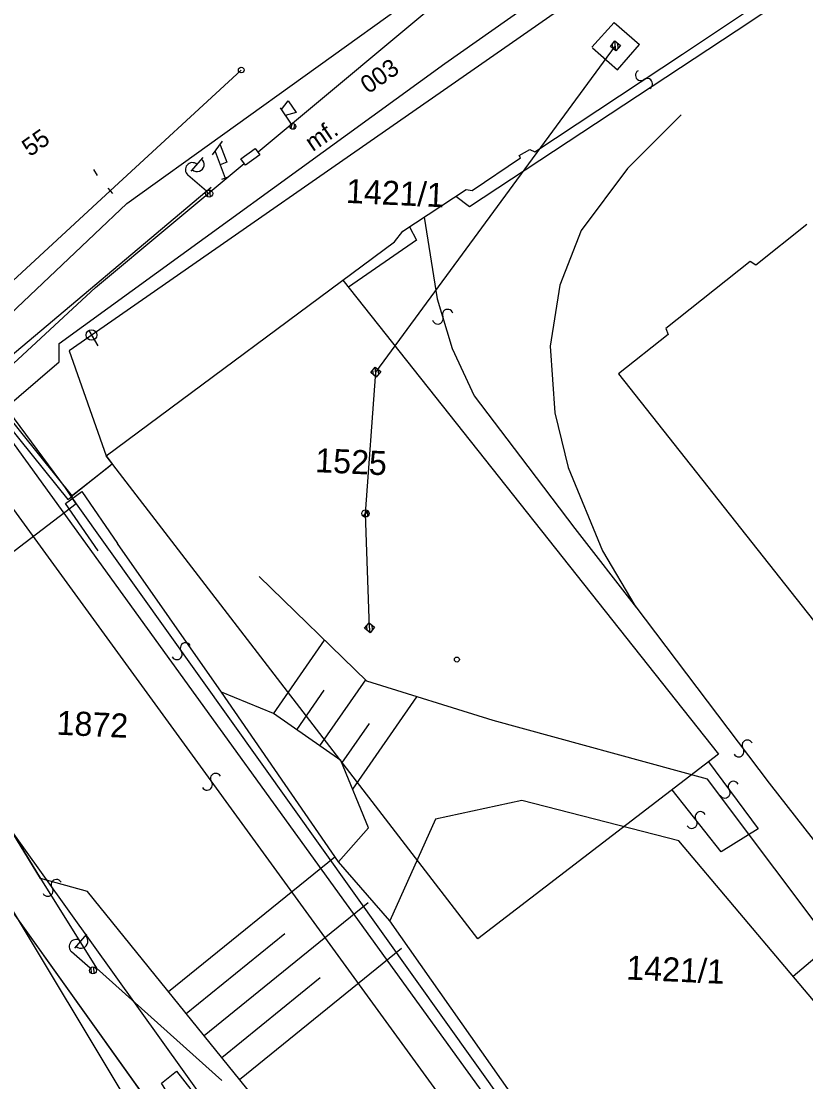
# Model space of a CAD drawing. Extents: x -469926 to -462499, y -1098642 to -1092733.
# Drawn here: x -469681 to -469625.5, y -1098461.7 to -1098386.8 of the extents above; entities that cross this region are included whole.
import ezdxf

# ---------------------------------------------------------------- set-up
doc = ezdxf.new("R2010")
doc.units = 0
for name, color, linetype in [('Vrstva 1', 7, 'Continuous'), ('Vrstva 10', 7, 'Continuous'), ('Vrstva 11', 7, 'Continuous'), ('Vrstva 13', 7, 'Continuous'), ('Vrstva 14', 7, 'Continuous'), ('Vrstva 16', 7, 'Continuous'), ('Vrstva 18', 7, 'Continuous'), ('Vrstva 22', 7, 'Continuous'), ('Vrstva 23', 7, 'Continuous'), ('Vrstva 26', 7, 'Continuous'), ('Vrstva 44', 7, 'Continuous'), ('Vrstva 48', 7, 'Continuous'), ('Vrstva 50', 7, 'Continuous'), ('Vrstva 51', 7, 'Continuous'), ('Vrstva 52', 7, 'Continuous'), ('Vrstva 57', 7, 'Continuous'), ('Vrstva 6', 7, 'Continuous'), ('Vrstva 62', 7, 'Continuous'), ('Vrstva 8', 7, 'Continuous'), ('Vrstva 9', 7, 'Continuous')]:
    doc.layers.add(name, color=color, linetype=linetype)

msp = doc.modelspace()

# ---------------------------------------------------------------- linework, layer by layer
at = {"layer": 'Vrstva 1'}
for p, q in [((-469634.244, -1098389.089), (-469610.582, -1098373.337)), ((-469630.432, -1098387.45), (-469610.077, -1098373.842)), ((-469677.86, -1098419.76), (-469705.089, -1098382.953)), ((-469649.296, -1098399.866), (-469630.432, -1098387.45)), ((-469644.686, -1098395.996), (-469634.244, -1098389.089)), ((-469634.328, -1098393.384), (-469638.118, -1098397.175)), ((-469649.116, -1098398.738), (-469645.696, -1098396.417)), ((-469645.781, -1098396.248), (-469645.023, -1098395.827)), ((-469645.696, -1098396.417), (-469645.781, -1098396.248)), ((-469645.023, -1098395.827), (-469644.686, -1098395.996)), ((-469638.118, -1098397.175), (-469641.402, -1098401.555)), ((-469654, -1098401.602), (-469649.537, -1098398.654)), ((-469649.537, -1098398.654), (-469649.116, -1098398.738)), ((-469650.251, -1098399.126), (-469649.296, -1098399.866)), ((-469652.491, -1098400.605), (-469651.574, -1098406.378)), ((-469654.589, -1098402.36), (-469654, -1098401.602)), ((-469653.54, -1098401.298), (-469653.052, -1098402.235)), ((-469641.402, -1098401.555), (-469642.918, -1098405.43)), ((-469625.449, -1098401.142), (-469629.042, -1098404.001)), ((-469674.99, -1098417.49), (-469654.589, -1098402.36)), ((-469653.052, -1098402.235), (-469657.853, -1098405.571)), ((-469629.45, -1098403.756), (-469635.412, -1098408.494)), ((-469629.042, -1098404.001), (-469629.45, -1098403.756)), ((-469658.248, -1098405.073), (-469631.694, -1098438.577)), ((-469642.918, -1098405.43), (-469643.591, -1098409.725)), ((-469651.574, -1098406.378), (-469650.512, -1098409.891)), ((-469635.248, -1098408.902), (-469638.76, -1098411.68)), ((-469635.412, -1098408.494), (-469635.248, -1098408.902)), ((-469650.512, -1098409.891), (-469648.961, -1098413.24)), ((-469643.591, -1098409.725), (-469643.254, -1098414.442)), ((-469638.76, -1098411.68), (-469614.424, -1098442.475)), ((-469648.961, -1098413.24), (-469645.694, -1098417.569)), ((-469643.254, -1098414.442), (-469642.328, -1098418.301)), ((-469682.413, -1098415.403), (-469643.136, -1098469.716)), ((-469684.638, -1098417.044), (-469644.652, -1098471.991)), ((-469677.463, -1098420.356), (-469674.561, -1098418.047)), ((-469648.704, -1098451.633), (-469674.99, -1098417.49)), ((-469645.694, -1098417.569), (-469641.856, -1098422.634)), ((-469642.328, -1098418.301), (-469639.886, -1098424.197)), ((-469677.12, -1098420.87), (-469677.86, -1098419.76)), ((-469677.12, -1098420.87), (-469644.063, -1098467.19)), ((-469641.856, -1098422.634), (-469637.486, -1098428.238)), ((-469639.886, -1098424.197), (-469637.612, -1098428.072)), ((-469695.354, -1098424.943), (-469652.314, -1098485.018)), ((-469637.612, -1098428.072), (-469628.097, -1098440.623)), ((-469693.38, -1098433.29), (-469670.219, -1098465.674)), ((-469631.694, -1098438.577), (-469648.704, -1098451.633)), ((-469632.401, -1098439.12), (-469628.876, -1098443.851)), ((-469628.097, -1098440.623), (-469617.499, -1098454.244)), ((-469631.489, -1098445.485), (-469634.965, -1098441.088)), ((-469628.876, -1098443.851), (-469631.489, -1098445.485))]:
    msp.add_line(p, q, dxfattribs=at)
at = {"layer": 'Vrstva 10'}
for points in [[(-469452.4, -1098259.18), (-469478.8, -1098271.89), (-469480.71, -1098272.97), (-469480.51, -1098273.42), (-469494.14, -1098282.72), (-469522.45, -1098302.36), (-469546.19, -1098318.65), (-469574.3, -1098337.9), (-469596.08, -1098353.06), (-469622.73, -1098371.86), (-469647.03, -1098388.8), (-469677.61, -1098410.06), (-469674.99, -1098417.49), (-469674.561, -1098418.047)], [(-469674.733, -1098418.222), (-469677.463, -1098420.356), (-469677.12, -1098420.87), (-469693.38, -1098433.29), (-469665.98, -1098471.6), (-469664.75, -1098473.16), (-469677.56, -1098480.77), (-469693.89, -1098490.89), (-469741.7, -1098494.01), (-469774.48, -1098513.68), (-469784.5, -1098519.73), (-469821.65, -1098542.28), (-469840.35, -1098553.83), (-469861.33, -1098566.96), (-469892.02, -1098573.54), (-469900, -1098575.209)]]:
    msp.add_lwpolyline(points, dxfattribs=at)
at = {"layer": 'Vrstva 13'}
for points in [[(-469763.962, -1098324.536), (-469751.004, -1098344.444), (-469731.569, -1098372.099), (-469716.706, -1098393.848), (-469692.473, -1098431.57), (-469671.434, -1098466.578)], [(-469644.263, -1098510.425), (-469657.501, -1098484.818), (-469669.025, -1098465.178), (-469671.076, -1098461.832), (-469670.023, -1098460.995), (-469668.415, -1098463.026), (-469653.26, -1098481.373), (-469636.801, -1098503.578)]]:
    msp.add_lwpolyline(points, dxfattribs=at)
at = {"layer": 'Vrstva 14'}
msp.add_circle((-469650.185, -1098431.888), 0.175, dxfattribs=at)
at = {"layer": 'Vrstva 16'}
msp.add_line((-469676.21, -1098408.621), (-469675.587, -1098409.706), dxfattribs=at)
msp.add_circle((-469676.023, -1098408.947), 0.375, dxfattribs=at)
at = {"layer": 'Vrstva 18'}
for p, q in [((-469667.461, -1098396.207), (-469666.756, -1098395.245)), ((-469667.281, -1098395.979), (-469666.572, -1098397.849)), ((-469666.806, -1098397.938), (-469666.338, -1098397.76))]:
    msp.add_line(p, q, dxfattribs=at)
msp.add_lwpolyline([(-469666.929, -1098395.498), (-469666.458, -1098396.737), (-469666.927, -1098396.914)], dxfattribs=at)
at = {"layer": 'Vrstva 22'}
for p, q in [((-469662.6, -1098393.01), (-469662.118, -1098392.384)), ((-469662.118, -1098392.384), (-469661.56, -1098393.214)), ((-469662.684, -1098392.886), (-469661.902, -1098394.045)), ((-469661.56, -1098393.214), (-469662.321, -1098393.425)), ((-469661.909, -1098394.357), (-469661.843, -1098394.016)), ((-469661.713, -1098394.391), (-469661.647, -1098394.057))]:
    msp.add_line(p, q, dxfattribs=at)
msp.add_circle((-469661.781, -1098394.204), 0.2, dxfattribs=at)
msp.add_circle((-469661.781, -1098394.204), 0.2, dxfattribs=at)
at = {"layer": 'Vrstva 26'}
msp.add_lwpolyline([(-469656.358, -1098429.64), (-469656.65, -1098421.56), (-469655.92, -1098411.57), (-469638.98, -1098388.51)], dxfattribs=at)
at = {"layer": 'Vrstva 44'}
for p, q in [((-469651.04, -1098389.755), (-469602.74, -1098355.717)), ((-469678.302, -1098409.547), (-469651.04, -1098389.755)), ((-469678.302, -1098410.849), (-469678.302, -1098409.547)), ((-469689.596, -1098420.485), (-469678.302, -1098410.849))]:
    msp.add_line(p, q, dxfattribs=at)
at = {"layer": 'Vrstva 48'}
for p, q in [((-469663.155, -1098435.719), (-469659.544, -1098430.516)), ((-469659.869, -1098437.999), (-469656.63, -1098433.333)), ((-469661.512, -1098436.859), (-469659.568, -1098434.059)), ((-469657.554, -1098441.062), (-469653.011, -1098434.517)), ((-469658.316, -1098439.213), (-469656.373, -1098436.413)), ((-469670.585, -1098455.345), (-469658.824, -1098445.828)), ((-469668.069, -1098458.454), (-469656.461, -1098449.061)), ((-469669.327, -1098456.9), (-469662.362, -1098451.264)), ((-469665.553, -1098461.564), (-469654.098, -1098452.294)), ((-469626.413, -1098454.268), (-469623.716, -1098451.995)), ((-469666.811, -1098460.009), (-469659.846, -1098454.373))]:
    msp.add_line(p, q, dxfattribs=at)
at = {"layer": 'Vrstva 51'}
msp.add_line((-469688.266, -1098415.915), (-469667.57, -1098398.486), dxfattribs=at)
for centre, radius, start, end in [((-469637.186, -1098390.584), 0.376, 120.68036, 306.99149), ((-469636.729, -1098391.183), 0.377, 300.00432, 127.66753), ((-469651.538, -1098407.793), 0.376, 195.51036, 21.82149), ((-469650.841, -1098407.509), 0.377, 14.83432, 202.49753), ((-469669.372, -1098431.078), 0.377, 28.19432, 215.85753), ((-469669.985, -1098431.515), 0.376, 208.87036, 35.18149), ((-469629.646, -1098437.956), 0.377, 28.19432, 215.85753), ((-469630.259, -1098438.394), 0.376, 208.87036, 35.18149), ((-469667.242, -1098440.309), 0.377, 28.19432, 215.85753), ((-469667.855, -1098440.747), 0.376, 208.87036, 35.18149), ((-469630.627, -1098440.87), 0.377, 28.19432, 215.85753), ((-469631.24, -1098441.308), 0.376, 208.87036, 35.18149), ((-469632.962, -1098443.015), 0.377, 28.19432, 215.85753), ((-469633.575, -1098443.453), 0.376, 208.87036, 35.18149), ((-469678.507, -1098447.811), 0.377, 28.19432, 215.85753), ((-469679.12, -1098448.248), 0.376, 208.87036, 35.18149)]:
    msp.add_arc(centre, radius, start, end, dxfattribs=at)
at = {"layer": 'Vrstva 52'}
for p, q in [((-469673.521, -1098399.655), (-469611.866, -1098355.369)), ((-469700.691, -1098425.335), (-469673.521, -1098399.655))]:
    msp.add_line(p, q, dxfattribs=at)
at = {"layer": 'Vrstva 57'}
msp.add_lwpolyline([(-469665.46, -1098396.495), (-469664.455, -1098395.76), (-469664.13, -1098396.204), (-469665.135, -1098396.939), (-469665.46, -1098396.495)], dxfattribs=at)
at = {"layer": 'Vrstva 6'}
for p, q in [((-469668.989, -1098397.373), (-469668.137, -1098396.391)), ((-469667.896, -1098398.784), (-469669.218, -1098397.638)), ((-469667.62, -1098399.182), (-469667.654, -1098398.704)), ((-469667.808, -1098399.177), (-469667.84, -1098398.737)), ((-469677.206, -1098452.288), (-469676.356, -1098451.305)), ((-469676.111, -1098453.697), (-469677.435, -1098452.553)), ((-469676.023, -1098454.09), (-469676.055, -1098453.651)), ((-469675.835, -1098454.095), (-469675.869, -1098453.617))]:
    msp.add_line(p, q, dxfattribs=at)
for points in [[(-469697.944, -1098419.069), (-469692.732, -1098415.399), (-469683.468, -1098406.843), (-469674.709, -1098398.753), (-469665.435, -1098390.215)], [(-469690.872, -1098430.049), (-469690.167, -1098430.139), (-469679.643, -1098447.365), (-469675.671, -1098453.707), (-469666.808, -1098461.646)]]:
    msp.add_lwpolyline(points, dxfattribs=at)
for centre in [(-469667.707, -1098398.948), (-469667.707, -1098398.948), (-469675.922, -1098453.861), (-469675.922, -1098453.861)]:
    msp.add_circle(centre, 0.25, dxfattribs=at)
for centre, start, end in [((-469668.89, -1098397.26), 49.07286, 229.07286), ((-469668.558, -1098396.886), 228.37028, 49.77543), ((-469677.108, -1098452.175), 49.15254, 229.15254), ((-469676.776, -1098451.801), 228.44996, 49.85511)]:
    msp.add_arc(centre, 0.5, start, end, dxfattribs=at)
at = {"layer": 'Vrstva 62'}
for p, q in [((-469639.06, -1098386.86), (-469640.65, -1098388.6)), ((-469639.06, -1098386.86), (-469637.27, -1098388.42)), ((-469638.946, -1098388.861), (-469639.016, -1098388.16)), ((-469640.608, -1098388.636), (-469638.818, -1098390.196)), ((-469639.151, -1098388.693), (-469639.184, -1098388.365)), ((-469638.818, -1098390.196), (-469637.27, -1098388.42)), ((-469638.778, -1098388.658), (-469638.811, -1098388.325)), ((-469656.091, -1098411.753), (-469656.124, -1098411.425)), ((-469655.886, -1098411.921), (-469655.956, -1098411.22)), ((-469655.718, -1098411.718), (-469655.751, -1098411.385)), ((-469656.491, -1098421.366), (-469656.809, -1098421.754)), ((-469656.809, -1098421.754), (-469656.491, -1098421.366)), ((-469656.659, -1098421.809), (-469656.68, -1098421.597)), ((-469656.477, -1098421.742), (-469656.513, -1098421.392)), ((-469656.324, -1098429.991), (-469656.394, -1098429.289)), ((-469656.156, -1098429.788), (-469656.189, -1098429.455)), ((-469656.529, -1098429.823), (-469656.562, -1098429.495))]:
    msp.add_line(p, q, dxfattribs=at)
for points in [[(-469664.237, -1098395.993), (-469649.732, -1098383.894), (-469621.819, -1098363.628)], [(-469639.332, -1098388.545), (-469639.015, -1098388.158), (-469638.628, -1098388.475), (-469638.945, -1098388.862), (-469639.332, -1098388.545)], [(-469717.511, -1098442.667), (-469702.199, -1098430.078), (-469675.739, -1098405.587), (-469665.219, -1098396.812)], [(-469656.272, -1098411.605), (-469655.955, -1098411.218), (-469655.568, -1098411.535), (-469655.885, -1098411.922), (-469656.272, -1098411.605)], [(-469689.764, -1098419.775), (-469689.443, -1098420.41), (-469681.956, -1098415.273), (-469677.695, -1098420.564), (-469677.375, -1098420.335), (-469682.082, -1098414.478), (-469682.394, -1098414.729), (-469689.764, -1098419.775)], [(-469634.83, -1098501.405), (-469646.98, -1098484.972), (-469663.738, -1098463.806), (-469676.306, -1098448.276), (-469679.643, -1098447.365), (-469690.167, -1098430.139), (-469690.872, -1098430.049), (-469692.437, -1098431.019), (-469693.547, -1098429.231), (-469695.255, -1098430.362), (-469695.845, -1098426.357), (-469693.604, -1098422.006), (-469689.811, -1098419.797)], [(-469675.559, -1098424.198), (-469677.872, -1098420.85), (-469676.699, -1098420.001), (-469674.177, -1098423.692)], [(-469625.578, -1098496.174), (-469631.968, -1098483.191), (-469640.532, -1098470.852), (-469654.925, -1098450.362), (-469658.56, -1098446.19), (-469666.827, -1098434.195), (-469674.177, -1098423.692)], [(-469603.381, -1098479.268), (-469618.189, -1098459.35), (-469632.465, -1098440.352), (-469647.62, -1098436.191), (-469656.559, -1098433.415), (-469664.179, -1098426.015)], [(-469656.71, -1098429.675), (-469656.393, -1098429.288), (-469656.006, -1098429.605), (-469656.323, -1098429.992), (-469656.71, -1098429.675)], [(-469658.56, -1098446.19), (-469656.434, -1098443.777), (-469658.395, -1098439.022), (-469663.167, -1098435.71), (-469666.827, -1098434.195)], [(-469605.744, -1098482.57), (-469618.742, -1098463.374), (-469634.48, -1098444.693), (-469645.605, -1098441.86), (-469651.688, -1098443.164), (-469654.925, -1098450.362)]]:
    msp.add_lwpolyline(points, dxfattribs=at)
for points in [[(-469639.332, -1098388.545), (-469639.015, -1098388.158), (-469638.628, -1098388.475), (-469638.945, -1098388.862)], [(-469656.272, -1098411.605), (-469655.955, -1098411.218), (-469655.568, -1098411.535), (-469655.885, -1098411.922)], [(-469656.71, -1098429.675), (-469656.393, -1098429.288), (-469656.006, -1098429.605), (-469656.323, -1098429.992)]]:
    msp.add_lwpolyline(points, close=True, dxfattribs=at)
msp.add_circle((-469656.65, -1098421.56), 0.251, dxfattribs=at)
msp.add_arc((-469656.65, -1098421.56), 0.251, 230.7106, 50.7106, dxfattribs=at)
at = {"layer": 'Vrstva 8'}
for p, q in [((-469675.878, -1098397.24), (-469675.62, -1098397.67)), ((-469674.87, -1098398.561), (-469674.548, -1098398.945))]:
    msp.add_line(p, q, dxfattribs=at)
msp.add_circle((-469665.435, -1098390.215), 0.2, dxfattribs=at)

# ---------------------------------------------------------------- texts
at = {"layer": 'Vrstva 11'}
msp.add_text('55', height=1.25, rotation=35.11838, dxfattribs=at).set_placement((-469680.382, -1098396.382))
at = {"layer": 'Vrstva 23'}
msp.add_text('mf.', height=1.25, rotation=34.19827, dxfattribs=at).set_placement((-469660.379, -1098396.016))
at = {"layer": 'Vrstva 50'}
for s, p in [('1421/1', (-469658.053, -1098399.603)), ('1525', (-469660.229, -1098418.636)), ('1872', (-469678.522, -1098437.196)), ('1421/1', (-469638.23, -1098454.501))]:
    msp.add_text(s, height=1.7, rotation=357.4, dxfattribs=at).set_placement(p)
at = {"layer": 'Vrstva 9'}
msp.add_text('003', height=1.25, rotation=34.58883, dxfattribs=at).set_placement((-469656.455, -1098391.936))

doc.saveas('drawing.dxf')
